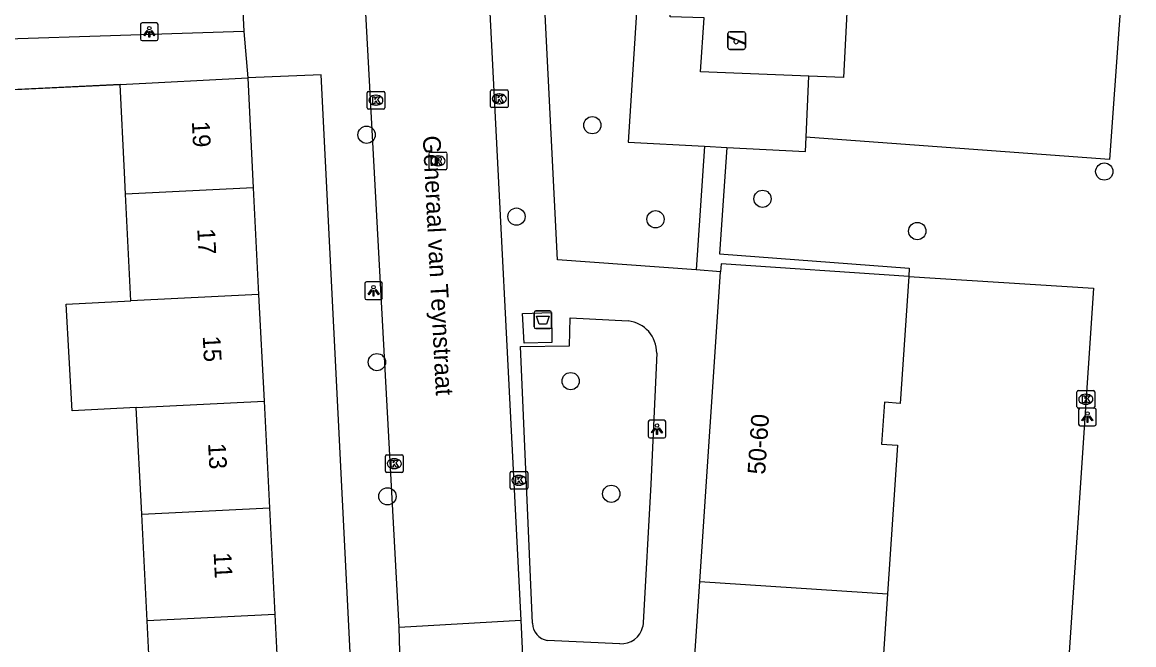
# Model space of a CAD drawing. Extents: x 161084 to 161928, y 385355 to 386522.
# Drawn here: x 161796.2 to 161859.1, y 385932.3 to 385967.5 of the extents above; entities that cross this region are included whole.
import ezdxf

# ---------------------------------------------------------------- set-up
doc = ezdxf.new("R2010")
doc.units = 0
for name, color, linetype in [('IMGEO_Afval_apart_plaats', 7, 'Continuous'), ('IMGEO_Berm_groen', 7, 'Continuous'), ('IMGEO_Boom', 7, 'Continuous'), ('IMGEO_Groenvoorziening', 7, 'Continuous'), ('IMGEO_Kolk', 7, 'Continuous'), ('IMGEO_Lichtpunt', 7, 'Continuous'), ('IMGEO_Muur', 7, 'Continuous'), ('IMGEO_Openbare_ruimte_label', 7, 'Continuous'), ('IMGEO_Pand', 7, 'Continuous'), ('IMGEO_Pand_nummerreeks', 7, 'Continuous'), ('IMGEO_Rijbaan_lokaal_open', 7, 'Continuous'), ('IMGEO_Rioolput', 7, 'Continuous'), ('IMGEO_Speelvoorziening', 7, 'Continuous'), ('IMGEO_Voetpad_gesloten', 7, 'Continuous'), ('IMGEO_Voetpad_open', 7, 'Continuous')]:
    doc.layers.add(name, color=color, linetype=linetype)

msp = doc.modelspace()

# ---------------------------------------------------------------- linework, layer by layer
at = {"layer": 'IMGEO_Afval_apart_plaats'}
for p, q in [((161825.159, 385950.233), (161825.159, 385951.033)), ((161825.159, 385951.033), (161825.159, 385950.233)), ((161825.259, 385951.133), (161826.049, 385951.133)), ((161826.049, 385951.133), (161825.259, 385951.133)), ((161826.149, 385951.033), (161826.149, 385950.233)), ((161826.149, 385950.233), (161826.149, 385951.033)), ((161826.049, 385950.133), (161825.259, 385950.133)), ((161825.259, 385950.133), (161826.049, 385950.133))]:
    msp.add_line(p, q, dxfattribs=at)
msp.add_lwpolyline([(161825.302, 385950.847), (161826.006, 385950.847), (161825.857, 385950.377), (161825.451, 385950.377), (161825.302, 385950.847)], dxfattribs=at)
for centre, start, end in [((161825.259, 385951.033), 90, 180), ((161825.259, 385951.033), 90, 180), ((161826.049, 385951.033), 0, 90), ((161826.049, 385951.033), 360, 90), ((161825.259, 385950.233), 180, 270), ((161825.259, 385950.233), 180, 270), ((161826.049, 385950.233), 270, 0), ((161826.049, 385950.233), 270, 0)]:
    msp.add_arc(centre, 0.1, start, end, dxfattribs=at)
at = {"layer": 'IMGEO_Berm_groen'}
msp.add_lwpolyline([(161859.106, 385978.902), (161857.728, 385959.694), (161840.782, 385960.944), (161840.559, 385960.959)], dxfattribs=at)
at = {"layer": 'IMGEO_Boom'}
for centre in [(161828.457, 385961.643), (161815.678, 385961.099), (161857.438, 385959.021), (161838.091, 385957.477), (161824.164, 385956.469), (161832.035, 385956.32), (161846.851, 385955.652), (161816.262, 385948.238), (161827.231, 385947.163), (161816.86, 385940.646), (161829.53, 385940.79)]:
    msp.add_circle(centre, 0.489, dxfattribs=at)
at = {"layer": 'IMGEO_Groenvoorziening'}
msp.add_lwpolyline([(161843.465, 385979.8), (161842.671, 385964.332), (161840.712, 385964.408)], dxfattribs=at)
at = {"layer": 'IMGEO_Kolk'}
for p, q in [((161815.706, 385962.629), (161815.706, 385963.481)), ((161815.781, 385963.555), (161816.633, 385963.555)), ((161816.707, 385963.481), (161816.707, 385962.629)), ((161822.69, 385962.708), (161822.69, 385963.56)), ((161822.765, 385963.634), (161823.617, 385963.634)), ((161823.178, 385963.414), (161823.203, 385963.414)), ((161823.691, 385963.56), (161823.691, 385962.708)), ((161816.217, 385962.775), (161816.192, 385962.775)), ((161816.194, 385963.335), (161816.219, 385963.335)), ((161823.201, 385962.854), (161823.176, 385962.854)), ((161816.633, 385962.555), (161815.781, 385962.555)), ((161823.617, 385962.634), (161822.765, 385962.634)), ((161855.892, 385945.713), (161855.892, 385946.565)), ((161855.967, 385946.639), (161856.819, 385946.639)), ((161856.38, 385946.419), (161856.405, 385946.419)), ((161856.893, 385946.565), (161856.893, 385945.713)), ((161856.403, 385945.859), (161856.378, 385945.859)), ((161856.819, 385945.639), (161855.967, 385945.639)), ((161816.747, 385942.07), (161816.747, 385942.922)), ((161816.822, 385942.996), (161817.674, 385942.996)), ((161817.235, 385942.776), (161817.26, 385942.776)), ((161817.748, 385942.922), (161817.748, 385942.07)), ((161817.674, 385941.996), (161816.822, 385941.996)), ((161817.258, 385942.216), (161817.233, 385942.216)), ((161823.8, 385941.127), (161823.8, 385941.979)), ((161823.875, 385942.053), (161824.727, 385942.053)), ((161824.801, 385941.979), (161824.801, 385941.127)), ((161824.288, 385941.833), (161824.313, 385941.833)), ((161824.727, 385941.053), (161823.875, 385941.053)), ((161824.311, 385941.273), (161824.286, 385941.273))]:
    msp.add_line(p, q, dxfattribs=at)
for points in [[(161815.706, 385962.629), (161815.706, 385963.481)], [(161815.781, 385963.555), (161816.633, 385963.555)], [(161816.707, 385963.481), (161816.707, 385962.629)], [(161822.69, 385962.708), (161822.69, 385963.56)], [(161822.765, 385963.634), (161823.617, 385963.634)], [(161823.691, 385963.56), (161823.691, 385962.708)], [(161816.027, 385963.255), (161816.15, 385963.255), (161816.15, 385963.104), (161816.28, 385963.255), (161816.444, 385963.255), (161816.298, 385963.104), (161816.451, 385962.855), (161816.299, 385962.855), (161816.214, 385963.019), (161816.15, 385962.952), (161816.15, 385962.855), (161816.027, 385962.855), (161816.027, 385963.255)], [(161823.011, 385963.334), (161823.134, 385963.334), (161823.134, 385963.183), (161823.264, 385963.334), (161823.428, 385963.334), (161823.282, 385963.183), (161823.435, 385962.934), (161823.283, 385962.934), (161823.198, 385963.098), (161823.134, 385963.031), (161823.134, 385962.934), (161823.011, 385962.934), (161823.011, 385963.334)], [(161816.633, 385962.555), (161815.781, 385962.555)], [(161823.617, 385962.634), (161822.765, 385962.634)], [(161855.892, 385945.713), (161855.892, 385946.565)], [(161855.967, 385946.639), (161856.819, 385946.639)], [(161856.893, 385946.565), (161856.893, 385945.713)], [(161856.213, 385946.339), (161856.336, 385946.339), (161856.336, 385946.188), (161856.466, 385946.339), (161856.63, 385946.339), (161856.484, 385946.188), (161856.637, 385945.939), (161856.485, 385945.939), (161856.4, 385946.103), (161856.336, 385946.036), (161856.336, 385945.939), (161856.213, 385945.939), (161856.213, 385946.339)], [(161856.819, 385945.639), (161855.967, 385945.639)], [(161816.747, 385942.07), (161816.747, 385942.922)], [(161816.822, 385942.996), (161817.674, 385942.996)], [(161817.068, 385942.696), (161817.191, 385942.696), (161817.191, 385942.545), (161817.321, 385942.696), (161817.485, 385942.696), (161817.339, 385942.545), (161817.492, 385942.296), (161817.34, 385942.296), (161817.255, 385942.46), (161817.191, 385942.393), (161817.191, 385942.296), (161817.068, 385942.296), (161817.068, 385942.696)], [(161817.748, 385942.922), (161817.748, 385942.07)], [(161817.674, 385941.996), (161816.822, 385941.996)], [(161823.8, 385941.127), (161823.8, 385941.979)], [(161823.875, 385942.053), (161824.727, 385942.053)], [(161824.801, 385941.979), (161824.801, 385941.127)], [(161824.121, 385941.753), (161824.244, 385941.753), (161824.244, 385941.602), (161824.374, 385941.753), (161824.538, 385941.753), (161824.392, 385941.602), (161824.545, 385941.353), (161824.393, 385941.353), (161824.308, 385941.517), (161824.244, 385941.45), (161824.244, 385941.353), (161824.121, 385941.353), (161824.121, 385941.753)], [(161824.727, 385941.053), (161823.875, 385941.053)]]:
    msp.add_lwpolyline(points, dxfattribs=at)
for centre, start, end in [((161815.783, 385963.479), 91.55205, 178.44795), ((161815.783, 385963.479), 91.55205, 178.44795), ((161816.631, 385963.479), 1.55205, 88.44795), ((161816.631, 385963.479), 1.55205, 88.44795), ((161822.767, 385963.558), 91.55205, 178.44795), ((161822.767, 385963.558), 91.55205, 178.44795), ((161823.615, 385963.558), 1.55205, 88.44795), ((161823.615, 385963.558), 1.55205, 88.44795), ((161815.783, 385962.631), 181.55205, 268.44795), ((161815.783, 385962.631), 181.55205, 268.44795), ((161816.631, 385962.631), 271.55205, 358.44795), ((161816.631, 385962.631), 271.55205, 358.44795), ((161822.767, 385962.71), 181.55205, 268.44795), ((161822.767, 385962.71), 181.55205, 268.44795), ((161823.615, 385962.71), 271.55205, 358.44795), ((161823.615, 385962.71), 271.55205, 358.44795), ((161855.969, 385946.563), 91.55205, 178.44795), ((161855.969, 385946.563), 91.55205, 178.44795), ((161856.817, 385946.563), 1.55205, 88.44795), ((161856.817, 385946.563), 1.55205, 88.44795), ((161855.969, 385945.715), 181.55205, 268.44795), ((161855.969, 385945.715), 181.55205, 268.44795), ((161856.817, 385945.715), 271.55205, 358.44795), ((161856.817, 385945.715), 271.55205, 358.44795), ((161816.824, 385942.92), 91.55205, 178.44795), ((161816.824, 385942.92), 91.55205, 178.44795), ((161817.672, 385942.92), 1.55205, 88.44795), ((161817.672, 385942.92), 1.55205, 88.44795), ((161816.824, 385942.072), 181.55205, 268.44795), ((161816.824, 385942.072), 181.55205, 268.44795), ((161817.672, 385942.072), 271.55205, 358.44795), ((161817.672, 385942.072), 271.55205, 358.44795), ((161823.877, 385941.977), 91.55205, 178.44795), ((161823.877, 385941.977), 91.55205, 178.44795), ((161824.725, 385941.977), 1.55205, 88.44795), ((161824.725, 385941.977), 1.55205, 88.44795), ((161823.877, 385941.129), 181.55205, 268.44795), ((161823.877, 385941.129), 181.55205, 268.44795), ((161824.725, 385941.129), 271.55205, 358.44795), ((161824.725, 385941.129), 271.55205, 358.44795)]:
    msp.add_arc(centre, 0.0765, start, end, dxfattribs=at)
for centre, major_axis, ratio, start_param, end_param in [((161823.177, 385963.134), (-0.387, 0.002), 0.722429, 4.712389, 7.853982), ((161823.202, 385963.134), (-0.39, 0.002), 0.717154, 1.570796, 4.712389), ((161816.193, 385963.055), (-0.387, 0.002), 0.722429, 4.712389, 7.853982), ((161816.218, 385963.055), (-0.39, 0.002), 0.717154, 1.570796, 4.712389), ((161856.379, 385946.139), (-0.387, 0.002), 0.722429, 4.712389, 7.853982), ((161856.404, 385946.139), (-0.39, 0.002), 0.717154, 1.570796, 4.712389), ((161817.234, 385942.496), (-0.387, 0.002), 0.722429, 4.712389, 7.853982), ((161817.259, 385942.496), (-0.39, 0.002), 0.717154, 1.570796, 4.712389), ((161824.287, 385941.553), (-0.387, 0.002), 0.722429, 4.712389, 7.853982), ((161824.312, 385941.553), (-0.39, 0.002), 0.717154, 1.570796, 4.712389)]:
    msp.add_ellipse(centre, major_axis=major_axis, ratio=ratio, start_param=start_param, end_param=end_param, dxfattribs=at)
at = {"layer": 'IMGEO_Lichtpunt'}
for p, q in [((161802.88, 385967.329), (161802.88, 385966.522)), ((161802.88, 385967.329), (161802.88, 385966.522)), ((161803.782, 385967.424), (161802.974, 385967.424)), ((161803.782, 385967.424), (161802.974, 385967.424)), ((161803.876, 385966.522), (161803.876, 385967.329)), ((161803.876, 385966.522), (161803.876, 385967.329)), ((161802.974, 385966.428), (161803.782, 385966.428)), ((161802.974, 385966.428), (161803.782, 385966.428)), ((161815.574, 385952.679), (161815.574, 385951.872)), ((161815.574, 385952.679), (161815.574, 385951.872)), ((161816.476, 385952.774), (161815.668, 385952.774)), ((161816.476, 385952.774), (161815.668, 385952.774)), ((161816.57, 385951.872), (161816.57, 385952.679)), ((161816.57, 385951.872), (161816.57, 385952.679)), ((161815.668, 385951.778), (161816.476, 385951.778)), ((161815.668, 385951.778), (161816.476, 385951.778)), ((161855.984, 385945.539), (161855.984, 385944.732)), ((161855.984, 385945.539), (161855.984, 385944.732)), ((161856.886, 385945.634), (161856.078, 385945.634)), ((161856.886, 385945.634), (161856.078, 385945.634)), ((161856.98, 385944.732), (161856.98, 385945.539)), ((161856.98, 385944.732), (161856.98, 385945.539)), ((161831.62, 385944.856), (161831.62, 385944.049)), ((161831.62, 385944.856), (161831.62, 385944.049)), ((161832.522, 385944.951), (161831.714, 385944.951)), ((161832.522, 385944.951), (161831.714, 385944.951)), ((161832.616, 385944.049), (161832.616, 385944.856)), ((161832.616, 385944.049), (161832.616, 385944.856)), ((161856.078, 385944.638), (161856.886, 385944.638)), ((161856.078, 385944.638), (161856.886, 385944.638)), ((161831.714, 385943.955), (161832.522, 385943.955)), ((161831.714, 385943.955), (161832.522, 385943.955))]:
    msp.add_line(p, q, dxfattribs=at)
for points in [[(161803.254, 385966.993), (161803.293, 385966.965), (161803.105, 385966.703), (161803.067, 385966.73), (161803.254, 385966.993)], [(161803.356, 385966.945), (161803.403, 385966.945), (161803.403, 385966.623), (161803.356, 385966.623), (161803.356, 385966.945)], [(161803.466, 385966.965), (161803.504, 385966.992), (161803.691, 385966.73), (161803.652, 385966.702), (161803.466, 385966.965)], [(161815.948, 385952.343), (161815.987, 385952.315), (161815.799, 385952.053), (161815.761, 385952.08), (161815.948, 385952.343)], [(161816.05, 385952.295), (161816.097, 385952.295), (161816.097, 385951.973), (161816.05, 385951.973), (161816.05, 385952.295)], [(161816.16, 385952.315), (161816.198, 385952.342), (161816.385, 385952.08), (161816.346, 385952.052), (161816.16, 385952.315)], [(161856.358, 385945.203), (161856.397, 385945.175), (161856.209, 385944.913), (161856.171, 385944.94), (161856.358, 385945.203)], [(161856.46, 385945.155), (161856.507, 385945.155), (161856.507, 385944.833), (161856.46, 385944.833), (161856.46, 385945.155)], [(161856.57, 385945.175), (161856.608, 385945.202), (161856.795, 385944.94), (161856.756, 385944.912), (161856.57, 385945.175)], [(161831.994, 385944.52), (161832.033, 385944.492), (161831.845, 385944.23), (161831.807, 385944.257), (161831.994, 385944.52)], [(161832.206, 385944.492), (161832.244, 385944.519), (161832.431, 385944.257), (161832.392, 385944.229), (161832.206, 385944.492)], [(161832.096, 385944.472), (161832.143, 385944.472), (161832.143, 385944.15), (161832.096, 385944.15), (161832.096, 385944.472)]]:
    msp.add_lwpolyline(points, dxfattribs=at)
for centre in [(161803.379, 385967.127), (161816.073, 385952.477), (161856.483, 385945.337), (161832.119, 385944.654)]:
    msp.add_circle(centre, 0.0994, dxfattribs=at)
for centre, start, end in [((161802.974, 385967.329), 90, 180), ((161802.974, 385967.329), 90, 180), ((161803.782, 385967.329), 0, 90), ((161803.782, 385967.329), 0, 90), ((161802.974, 385966.522), 180, 270), ((161802.974, 385966.522), 180, 270), ((161803.782, 385966.522), 270, 0), ((161803.782, 385966.522), 270, 360), ((161815.668, 385952.679), 90, 180), ((161815.668, 385952.679), 90, 180), ((161816.476, 385952.679), 0, 90), ((161816.476, 385952.679), 0, 90), ((161815.668, 385951.872), 180, 270), ((161815.668, 385951.872), 180, 270), ((161816.476, 385951.872), 270, 0), ((161816.476, 385951.872), 270, 360), ((161856.078, 385945.539), 90, 180), ((161856.078, 385945.539), 90, 180), ((161856.886, 385945.539), 0, 90), ((161856.886, 385945.539), 0, 90), ((161831.714, 385944.856), 90, 180), ((161831.714, 385944.856), 90, 180), ((161832.522, 385944.856), 0, 90), ((161832.522, 385944.856), 0, 90), ((161856.078, 385944.732), 180, 270), ((161856.078, 385944.732), 180, 270), ((161856.886, 385944.732), 270, 0), ((161856.886, 385944.732), 270, 360), ((161831.714, 385944.049), 180, 270), ((161831.714, 385944.049), 180, 270), ((161832.522, 385944.049), 270, 0), ((161832.522, 385944.049), 270, 360)]:
    msp.add_arc(centre, 0.0946, start, end, dxfattribs=at)
at = {"layer": 'IMGEO_Muur'}
msp.add_lwpolyline([(161790.582, 385963.409), (161801.721, 385963.95)], dxfattribs=at)
at = {"layer": 'IMGEO_Pand'}
for points in [[(161801.721, 385963.95), (161808.949, 385964.315)], [(161808.949, 385964.315), (161809.262, 385958.107)], [(161802.034, 385957.742), (161801.973, 385958.957), (161801.721, 385963.95)], [(161809.262, 385958.107), (161802.034, 385957.742)], [(161802.339, 385951.707), (161802.034, 385957.742)], [(161809.262, 385958.107), (161809.567, 385952.072)], [(161834.546, 385935.835), (161835.719, 385953.351)], [(161846.37, 385953.084), (161835.749, 385953.795), (161835.719, 385953.351)], [(161846.37, 385953.084), (161845.89, 385945.904), (161844.99, 385945.965), (161844.832, 385943.604), (161845.732, 385943.544), (161845.168, 385935.124)], [(161809.567, 385952.072), (161802.339, 385951.707)], [(161809.567, 385952.072), (161809.872, 385946.038)], [(161802.644, 385945.673), (161799.007, 385945.489), (161798.67, 385951.522), (161802.339, 385951.707)], [(161802.644, 385945.673), (161809.872, 385946.038)], [(161809.872, 385946.038), (161810.176, 385940.004)], [(161802.949, 385939.639), (161802.644, 385945.673)], [(161802.949, 385939.639), (161810.176, 385940.004)], [(161803.253, 385933.605), (161802.949, 385939.639)], [(161810.176, 385940.004), (161810.481, 385933.97)], [(161833.343, 385917.876), (161834.546, 385935.835)], [(161834.546, 385935.835), (161845.168, 385935.124)], [(161845.168, 385935.124), (161844.62, 385926.954), (161843.721, 385927.014), (161843.56, 385924.614), (161844.46, 385924.554), (161843.965, 385917.164)], [(161810.481, 385933.97), (161803.253, 385933.605)], [(161810.481, 385933.97), (161810.786, 385927.935)], [(161803.558, 385927.57), (161803.253, 385933.605)]]:
    msp.add_lwpolyline(points, dxfattribs=at)
at = {"layer": 'IMGEO_Rijbaan_lokaal_open'}
for points in [[(161822.466, 385971.713), (161824.409, 385933.649)], [(161817.524, 385933.25), (161815.45, 385971.458)], [(161846.37, 385953.084), (161856.82, 385952.415), (161851.94, 385879.313), (161850.331, 385857.156)], [(161817.524, 385933.25), (161824.409, 385933.649)], [(161817.598, 385930.465), (161817.524, 385933.25)], [(161824.409, 385933.649), (161824.543, 385930.825)]]:
    msp.add_lwpolyline(points, dxfattribs=at)
at = {"layer": 'IMGEO_Rioolput'}
for p, q in [((161819.223, 385959.198), (161819.223, 385960.05)), ((161819.298, 385960.124), (161820.15, 385960.124)), ((161819.711, 385959.904), (161819.736, 385959.904)), ((161820.224, 385960.05), (161820.224, 385959.198)), ((161820.15, 385959.124), (161819.298, 385959.124)), ((161819.734, 385959.344), (161819.709, 385959.344))]:
    msp.add_line(p, q, dxfattribs=at)
for points in [[(161819.223, 385959.198), (161819.223, 385960.05)], [(161819.298, 385960.124), (161820.15, 385960.124)], [(161819.812, 385959.822), (161819.56, 385959.824), (161819.56, 385959.424)], [(161819.56, 385959.424), (161819.684, 385959.424), (161819.684, 385959.586), (161819.695, 385959.586)], [(161819.738, 385959.743), (161819.684, 385959.743), (161819.684, 385959.662)], [(161819.684, 385959.662), (161819.736, 385959.662)], [(161820.224, 385960.05), (161820.224, 385959.198)], [(161820.15, 385959.124), (161819.298, 385959.124)], [(161819.742, 385959.557), (161819.813, 385959.424), (161819.953, 385959.424), (161819.888, 385959.55)]]:
    msp.add_lwpolyline(points, dxfattribs=at)
for centre, radius, start, end in [((161819.3, 385960.048), 0.0765, 91.55205, 178.44795), ((161819.3, 385960.048), 0.0765, 91.55205, 178.44795), ((161819.694, 385959.533), 0.0533, 26.02933, 88.69889), ((161819.72, 385959.851), 0.19, 274.7715, 282.96867), ((161819.744, 385959.647), 0.0964, 77.00612, 93.18647), ((161819.758, 385959.704), 0.0378, 276.66336, 79.67722), ((161819.811, 385959.712), 0.109, 350.36119, 89.41601), ((161819.809, 385959.712), 0.112, 277.58423, 350.98172), ((161819.793, 385959.497), 0.108, 29.51342, 73.79051), ((161820.148, 385960.048), 0.0765, 1.55205, 88.44795), ((161820.148, 385960.048), 0.0765, 1.55205, 88.44795), ((161819.3, 385959.2), 0.0765, 181.55205, 268.44795), ((161819.3, 385959.2), 0.0765, 181.55205, 268.44795), ((161820.148, 385959.2), 0.0765, 271.55205, 358.44795), ((161820.148, 385959.2), 0.0765, 271.55205, 358.44795)]:
    msp.add_arc(centre, radius, start, end, dxfattribs=at)
for centre, major_axis, ratio, start_param, end_param in [((161819.71, 385959.624), (-0.387, 0.002), 0.722429, 4.712389, 7.853982), ((161819.735, 385959.624), (-0.39, 0.002), 0.717154, 1.570796, 4.712389)]:
    msp.add_ellipse(centre, major_axis=major_axis, ratio=ratio, start_param=start_param, end_param=end_param, dxfattribs=at)
at = {"layer": 'IMGEO_Speelvoorziening'}
for p, q in [((161836.132, 385966.032), (161836.132, 385966.832)), ((161836.132, 385966.832), (161836.132, 385966.032)), ((161836.515, 385966.46), (161836.176, 385966.597)), ((161836.201, 385966.657), (161837.077, 385966.304)), ((161836.232, 385966.932), (161837.022, 385966.932)), ((161837.022, 385966.932), (161836.232, 385966.932)), ((161837.122, 385966.832), (161837.122, 385966.032)), ((161837.122, 385966.032), (161837.122, 385966.832)), ((161837.022, 385965.932), (161836.232, 385965.932)), ((161836.232, 385965.932), (161837.022, 385965.932)), ((161837.053, 385966.244), (161836.713, 385966.381))]:
    msp.add_line(p, q, dxfattribs=at)
for centre, radius, start, end in [((161836.232, 385966.832), 0.1, 90, 180), ((161836.232, 385966.832), 0.1, 90, 180), ((161836.189, 385966.627), 0.0327, 68.07798, 248.07798), ((161837.022, 385966.832), 0.1, 0, 90), ((161837.022, 385966.832), 0.1, 360, 90), ((161836.232, 385966.032), 0.1, 180, 270), ((161836.232, 385966.032), 0.1, 180, 270), ((161836.594, 385966.37), 0.12, 130.99278, 5.16318), ((161837.022, 385966.032), 0.1, 270, 0), ((161837.022, 385966.032), 0.1, 270, 0), ((161837.065, 385966.274), 0.0327, 248.07798, 68.07798)]:
    msp.add_arc(centre, radius, start, end, dxfattribs=at)
at = {"layer": 'IMGEO_Voetpad_gesloten'}
msp.add_lwpolyline([(161826.139, 385951.048), (161826.168, 385949.353), (161824.608, 385949.313), (161824.512, 385950.991), (161826.139, 385951.048)], dxfattribs=at)
at = {"layer": 'IMGEO_Voetpad_open'}
for points in [[(161806.864, 386006.001), (161807.13, 385999.905), (161808.729, 385966.944)], [(161824.899, 385985.545), (161832.052, 385985.138), (161830.744, 385964.799), (161830.479, 385960.675), (161834.812, 385960.457)], [(161834.342, 385953.452), (161826.493, 385954.025), (161824.899, 385985.545)], [(161840.712, 385964.408), (161834.58, 385964.658), (161834.783, 385967.707), (161832.866, 385967.775), (161833.267, 385974.347), (161835.388, 385974.245), (161835.77, 385980.23), (161841.838, 385979.91)], [(161808.729, 385966.944), (161787.786, 385966.267)], [(161808.729, 385966.944), (161808.949, 385964.315)], [(161816.244, 385902.138), (161813.117, 385964.498), (161808.949, 385964.315)], [(161840.559, 385960.959), (161840.712, 385964.408)], [(161801.721, 385963.95), (161790.516, 385963.406)], [(161836.076, 385960.387), (161840.524, 385960.159), (161840.559, 385960.959)], [(161834.812, 385960.457), (161834.342, 385953.452)], [(161834.812, 385960.457), (161836.076, 385960.387)], [(161836.076, 385960.387), (161835.664, 385954.367), (161846.401, 385953.548), (161846.37, 385953.084)], [(161835.719, 385953.351), (161834.342, 385953.452)], [(161825.067, 385933.47), (161824.392, 385949.118), (161827.164, 385949.154), (161827.199, 385950.747)], [(161827.199, 385950.747), (161830.488, 385950.567)], [(161832.104, 385948.746), (161831.773, 385941.329), (161831.33, 385933.493), (161831.316, 385933.277)], [(161830.007, 385932.312), (161825.906, 385932.493)]]:
    msp.add_lwpolyline(points, dxfattribs=at)
for centre, radius, start, end in [((161830.289, 385948.763), 1.815, 359.46771, 83.70556), ((161826.085, 385933.495), 1.018, 181.41845, 259.89031), ((161830.115, 385933.535), 1.228, 264.9315, 347.86408)]:
    msp.add_arc(centre, radius, start, end, dxfattribs=at)

# ---------------------------------------------------------------- texts
at = {"layer": 'IMGEO_Openbare_ruimte_label'}
msp.add_text('Generaal van Teynstraat', height=1, rotation=272.92247, dxfattribs=at).set_placement((161818.858, 385961.031))
at = {"layer": 'IMGEO_Pand_nummerreeks'}
for s, rotation, p in [('19', 272.89014, (161805.789, 385961.849)), ('17', 272.89014, (161806.095, 385955.78)), ('15', 272.8875, (161806.403, 385949.711)), ('50-60', 86.16698, (161838.237, 385941.859)), ('13', 272.89014, (161806.708, 385943.642)), ('11', 272.89014, (161807.02, 385937.459))]:
    msp.add_text(s, height=1, rotation=rotation, dxfattribs=at).set_placement(p)

doc.saveas('drawing.dxf')
